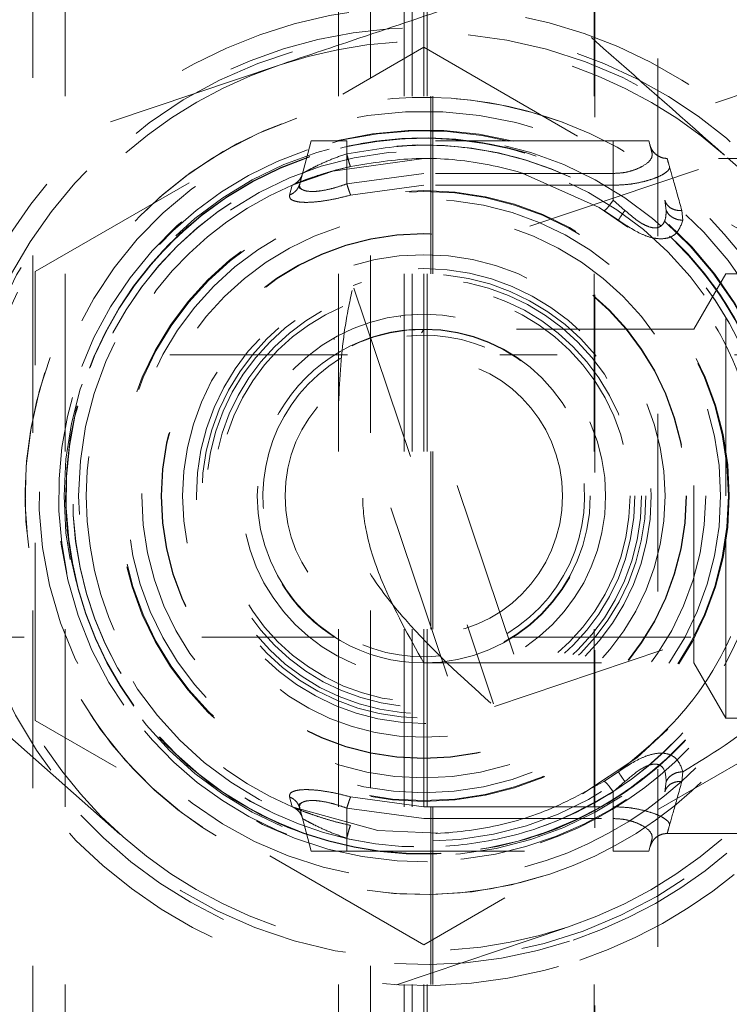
# Model space of a CAD drawing. Header units: inches. Extents: x 1880 to 2363, y -453 to -54.
# Tile 819 of 1056: x 2039.729 to 2040.129, y -79.455 to -78.901. Entities that reach past the tile are written whole.
import ezdxf

# ---------------------------------------------------------------- set-up
doc = ezdxf.new("R2010")
doc.units = ezdxf.units.IN
doc.header["$LTSCALE"] = 0.5
doc.header["$MEASUREMENT"] = 0
doc.linetypes.add('HIDDEN', pattern=[0.22499999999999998, 0.15, -0.075])
for name, color, linetype in [('DIE-M-S', 8, 'Continuous'), ('DIE-M-S2', 1, 'Continuous'), ('DIE-M-S3', 8, 'Continuous'), ('SVD-M-S', 8, 'Continuous')]:
    doc.layers.add(name, color=color, linetype=linetype)

msp = doc.modelspace()

# ---------------------------------------------------------------- linework, layer by layer
at = {"layer": 'DIE-M-S', "linetype": 'HIDDEN', "lineweight": 18}
for p, q in [((2039.754819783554, -78.64381804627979), (2039.754819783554, -79.64381804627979)), ((2039.9087642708, -78.64381804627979), (2039.9087642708, -79.64381804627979)), ((2039.945836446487, -78.64381804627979), (2039.945836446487, -79.64381804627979)), ((2039.95025357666, -78.64381804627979), (2039.95025357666, -79.64381804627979)), ((2039.958731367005, -78.64381804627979), (2039.958731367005, -79.64381804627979)), ((2039.960670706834, -79.64381804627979), (2039.960670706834, -78.64381804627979)), ((2039.961792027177, -79.64381804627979), (2039.961792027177, -78.64381804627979)), ((2040.052792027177, -78.64381804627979), (2040.052792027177, -79.64381804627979))]:
    msp.add_line(p, q, dxfattribs=at)
at = {"layer": 'DIE-M-S2', "linetype": 'HIDDEN', "lineweight": 18}
for p, q in [((2039.736792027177, -78.63334761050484), (2039.736792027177, -79.64381804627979)), ((2039.926792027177, -78.63334761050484), (2039.926792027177, -79.64381804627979)), ((2039.956792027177, -78.64381804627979), (2039.956792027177, -79.64381804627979))]:
    msp.add_line(p, q, dxfattribs=at)
at = {"layer": 'DIE-M-S3', "linetype": 'HIDDEN', "lineweight": 18}
for p, q in [((2040.053051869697, -78.65562906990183), (2040.053051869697, -79.68318812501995)), ((2040.088484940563, -78.72255820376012), (2040.088484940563, -79.84066843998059))]:
    msp.add_line(p, q, dxfattribs=at)
at = {"layer": 'SVD-M-S', "linetype": 'HIDDEN', "lineweight": 18}
for p, q in [((2040.680109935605, -78.79390967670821), (2039.916978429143, -79.05032805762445)), ((2039.738042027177, -79.04252267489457), (2039.956792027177, -78.91622730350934)), ((2039.956792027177, -78.91622730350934), (2040.175542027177, -79.04252267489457)), ((2039.875283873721, -78.92624011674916), (2039.778324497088, -78.95881925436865)), ((2040.179947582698, -78.92770345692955), (2040.121018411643, -78.94750413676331)), ((2039.886960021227, -78.99307142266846), (2039.89345869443, -78.96881804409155)), ((2039.913458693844, -78.96881804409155), (2039.89345869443, -78.96881804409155)), ((2039.913458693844, -78.96881804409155), (2039.913459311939, -78.99307107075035)), ((2040.063458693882, -78.96881804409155), (2039.913458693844, -78.96881804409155)), ((2039.913458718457, -78.97615710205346), (2039.913458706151, -78.96881804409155)), ((2040.063458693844, -78.96881804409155), (2040.063457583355, -79.00222442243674)), ((2040.063458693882, -78.9872096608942), (2040.063458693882, -78.96881804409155)), ((2040.083458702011, -78.96881804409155), (2040.063458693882, -78.96881804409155)), ((2040.085425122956, -78.97615679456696), (2040.083458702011, -78.96881804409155)), ((2039.956792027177, -78.9788180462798), (2039.905530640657, -78.98586376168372)), ((2039.962747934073, -78.97891141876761), (2039.956792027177, -78.9788180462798)), ((2040.222676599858, -78.9788180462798), (2040.093920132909, -78.9788180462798)), ((2040.202810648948, -79.0446206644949), (2040.12611659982, -78.97694095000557)), ((2039.905530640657, -78.98586376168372), (2039.882758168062, -78.9938352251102)), ((2039.888530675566, -78.9872096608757), (2039.886960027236, -78.99307140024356)), ((2039.956792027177, -78.9872096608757), (2039.913459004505, -78.99307116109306)), ((2040.06345865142, -78.9872096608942), (2039.956792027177, -78.9872096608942)), ((2040.055512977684, -79.00647835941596), (2040.012267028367, -78.98709703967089)), ((2039.881275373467, -78.99939979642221), (2039.882767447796, -78.99383129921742)), ((2039.956792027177, -78.99383129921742), (2039.915625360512, -78.99939980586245)), ((2040.063458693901, -78.99383129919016), (2039.956792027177, -78.99383129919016)), ((2040.07003129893, -79.00800152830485), (2040.063457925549, -79.00222470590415)), ((2040.093241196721, -79.00800135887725), (2040.092410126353, -79.00222518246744)), ((2040.071660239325, -79.01747309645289), (2040.055512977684, -79.00647835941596)), ((2040.058125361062, -79.0080960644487), (2040.06634320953, -79.01358100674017)), ((2040.102673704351, -79.01358364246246), (2040.102069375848, -79.00809607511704)), ((2039.996605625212, -79.28730803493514), (2040.759737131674, -79.0308896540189)), ((2039.738042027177, -79.29511341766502), (2039.738042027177, -79.04252267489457)), ((2040.126789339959, -79.04381804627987), (2040.108891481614, -79.07481804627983)), ((2040.126789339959, -79.1688180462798), (2040.126789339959, -79.0438180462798)), ((2040.800789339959, -79.0438180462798), (2040.126789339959, -79.0438180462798)), ((2039.917465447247, -79.05177748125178), (2039.996118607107, -79.28585861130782)), ((2040.007446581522, -79.25776824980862), (2039.943457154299, -79.06732812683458)), ((2040.108891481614, -79.0748180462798), (2039.956792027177, -79.0748180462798)), ((2040.108891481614, -79.26281804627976), (2040.108891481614, -79.07481804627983)), ((2039.970126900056, -79.270307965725), (2039.906137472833, -79.07986784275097)), ((2039.91391001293, -79.0893180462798), (2039.231792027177, -79.0893180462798)), ((2040.231792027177, -79.0893180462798), (2039.999674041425, -79.0893180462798)), ((2040.126789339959, -79.2938180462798), (2040.126789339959, -79.1688180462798)), ((2039.231792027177, -79.24831804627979), (2039.906544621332, -79.24831804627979)), ((2040.007039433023, -79.24831804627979), (2040.231792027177, -79.24831804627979)), ((2039.956792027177, -79.26281804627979), (2040.108891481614, -79.26281804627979)), ((2040.108891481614, -79.26281804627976), (2040.126789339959, -79.29381804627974)), ((2039.710773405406, -79.29301542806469), (2039.787467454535, -79.36069514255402)), ((2039.956792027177, -79.42140878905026), (2039.738042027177, -79.29511341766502)), ((2040.175542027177, -79.29511341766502), (2039.956792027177, -79.42140878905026)), ((2040.126789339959, -79.2938180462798), (2040.800789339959, -79.2938180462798)), ((2040.076698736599, -79.31620319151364), (2040.094221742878, -79.30001664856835)), ((2040.046049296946, -79.33654741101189), (2040.076698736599, -79.31620319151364)), ((2040.066343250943, -79.32405505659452), (2040.05812536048, -79.32954002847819)), ((2040.102069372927, -79.32954002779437), (2040.102673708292, -79.32405249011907)), ((2040.063458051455, -79.33541130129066), (2040.070031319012, -79.32963454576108)), ((2040.092410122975, -79.33541092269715), (2040.093241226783, -79.32963468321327)), ((2040.063457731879, -79.33541156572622), (2040.063458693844, -79.36881804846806)), ((2039.882767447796, -79.34380479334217), (2039.881275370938, -79.33823628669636)), ((2039.91562540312, -79.33823629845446), (2039.956792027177, -79.34380479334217)), ((2039.882767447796, -79.34380479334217), (2039.930920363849, -79.3570483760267)), ((2039.88696000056, -79.34456465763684), (2039.893458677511, -79.3688180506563)), ((2039.886960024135, -79.34456468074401), (2039.888530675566, -79.35042643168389)), ((2039.913459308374, -79.344565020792), (2039.913458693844, -79.36881804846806)), ((2039.956792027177, -79.35042643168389), (2039.913459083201, -79.34456495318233)), ((2039.956792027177, -79.34380479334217), (2040.063458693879, -79.34380479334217)), ((2039.956792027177, -79.35042643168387), (2040.063458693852, -79.35042643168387)), ((2040.063458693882, -79.35042645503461), (2040.063458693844, -79.36881804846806)), ((2039.930920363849, -79.3570483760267), (2039.964619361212, -79.35865674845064)), ((2039.913458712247, -79.36147901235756), (2039.913458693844, -79.3688180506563)), ((2040.085425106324, -79.36147929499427), (2040.083458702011, -79.36881804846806)), ((2040.085277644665, -79.36360508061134), (2040.084054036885, -79.36662879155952)), ((2040.09391957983, -79.3588180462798), (2040.222676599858, -79.3588180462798)), ((2039.913458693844, -79.36881804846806), (2039.893458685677, -79.3688180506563)), ((2039.913458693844, -79.36881804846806), (2040.063458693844, -79.36881804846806)), ((2040.063458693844, -79.36881804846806), (2040.083458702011, -79.36881804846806)), ((2039.941340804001, -79.44397511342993), (2040.038300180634, -79.41139597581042))]:
    msp.add_line(p, q, dxfattribs=at)
for radius in [0.2025000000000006, 0.1943379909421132, 0.1719881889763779, 0.1715, 0.1671038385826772, 0.1587499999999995, 0.1478524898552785, 0.1476377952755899, 0.1358430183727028, 0.1280397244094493, 0.1249999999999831, 0.1225826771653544, 0.1188744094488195, 0.1160905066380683, 0.1023622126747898, 0.09375, 0.07812499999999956]:
    msp.add_circle((2039.956792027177, -79.1688180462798), radius, dxfattribs=at)
for centre, radius, start, end in [((2039.956792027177, -79.1688180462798), 0.2755905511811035, 15.63680599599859, 288.5727664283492), ((2039.956792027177, -79.1688180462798), 0.2637795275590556, 5.68951347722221, 288.5727664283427), ((2039.956792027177, -79.1688180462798), 0.2608267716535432, 18.57276642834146, 346.1886775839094), ((2039.956792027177, -79.1688180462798), 0.2559055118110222, 48.57276642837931, 108.5727664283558), ((2039.956792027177, -79.1688180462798), 0.2559055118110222, 108.5727664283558, 168.5727664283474), ((2039.956792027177, -79.1688180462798), 0.2244094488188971, 8.731153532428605, 288.572766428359), ((2039.956792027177, -79.1688180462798), 0.2244094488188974, 18.57276642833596, 108.572766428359), ((2039.956792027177, -79.1688180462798), 0.2165354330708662, 20.56006547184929, 288.5727664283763), ((2039.956792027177, -79.1688180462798), 0.2244094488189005, 108.572766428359, 288.572766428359), ((2039.956792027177, -79.1688180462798), 0.2059571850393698, 20.13083613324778, 288.572766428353), ((2039.956792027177, -79.1688180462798), 0.2059571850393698, 20.13083613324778, 288.572766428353), ((2039.956792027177, -79.1688180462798), 0.2055660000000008, 20.82884172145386, 108.5727664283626), ((2039.956792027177, -79.1688180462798), 0.2016080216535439, 16.94353678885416, 288.5727664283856), ((2039.956792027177, -79.1688180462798), 0.2016080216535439, 16.94353678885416, 288.5727664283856), ((2039.956792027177, -79.1688180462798), 0.2013989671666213, 16.64802335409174, 288.5727664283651), ((2039.956792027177, -79.1688180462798), 0.201614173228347, 14.88425864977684, 108.5727664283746), ((2039.956792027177, -79.1688180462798), 0.201614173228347, 14.88425864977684, 108.5727664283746), ((2039.956792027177, -79.1688180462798), 0.2014107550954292, 18.13649090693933, 108.5727664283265), ((2039.956792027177, -79.1688180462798), 0.2055659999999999, 108.5727664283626, 345.0888317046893), ((2039.956792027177, -79.1688180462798), 0.1976556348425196, 7.419548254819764, 288.5727664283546), ((2039.956792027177, -79.1688180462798), 0.1976556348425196, 7.419548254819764, 288.5727664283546), ((2039.956792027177, -79.1688180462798), 0.1976107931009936, 7.308720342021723, 288.5727664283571), ((2039.956792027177, -79.1688180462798), 0.201614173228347, 108.5727664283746, 339.2625875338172), ((2039.956792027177, -79.1688180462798), 0.201614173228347, 108.5727664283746, 339.2625875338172), ((2039.956792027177, -79.1688180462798), 0.2014107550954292, 108.5727664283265, 343.8428963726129), ((2039.956792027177, -79.1688180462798), 0.2559055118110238, 11.04191733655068, 48.57276642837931), ((2039.878871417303, -78.9846214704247), 0.0100000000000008, 292.9298022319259, 345.0000000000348), ((2039.956792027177, -79.1688180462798), 0.1900000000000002, 112.9298022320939, 247.0701977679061), ((2039.956792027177, -79.1688180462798), 0.09400000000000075, 89.9999981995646, 270), ((2039.956792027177, -79.1688180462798), 0.09400000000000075, 270, 89.9999981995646), ((2039.956792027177, -79.1688180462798), 0.09055118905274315, 301.1286231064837, 96.01690975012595), ((2039.956792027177, -79.1688180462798), 0.09055118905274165, 121.1286231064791, 276.0169097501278), ((2039.956792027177, -79.1688180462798), 0.2559055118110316, 168.5727664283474, 228.5727664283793), ((2039.956792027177, -79.1688180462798), 0.255905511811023, 288.5727664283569, 348.5727664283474), ((2039.956792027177, -79.1688180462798), 0.1976107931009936, 288.5727664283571, 344.907193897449), ((2039.956792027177, -79.1688180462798), 0.1976556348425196, 288.5727664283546, 344.8235723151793), ((2039.956792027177, -79.1688180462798), 0.1976556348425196, 288.5727664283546, 344.8235723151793), ((2039.956792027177, -79.1688180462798), 0.201398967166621, 288.5727664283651, 343.8039968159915), ((2039.956792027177, -79.1688180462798), 0.2637795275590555, 288.5727664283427, 346.8594548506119), ((2039.956792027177, -79.1688180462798), 0.2165354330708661, 288.5727664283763, 342.2364343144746), ((2039.956792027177, -79.1688180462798), 0.2244094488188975, 288.572766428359, 342.6952975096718), ((2039.956792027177, -79.1688180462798), 0.2755905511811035, 288.5727664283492, 344.6853891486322), ((2039.956792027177, -79.1688180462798), 0.2016080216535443, 288.5727664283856, 338.4338658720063), ((2039.956792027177, -79.1688180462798), 0.2016080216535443, 288.5727664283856, 338.4338658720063), ((2039.956792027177, -79.1688180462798), 0.2059571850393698, 288.572766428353, 338.074597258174), ((2039.956792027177, -79.1688180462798), 0.2059571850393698, 288.572766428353, 338.074597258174), ((2039.878871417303, -79.3530146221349), 0.01000000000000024, 15.00019236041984, 67.07019776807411), ((2039.956792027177, -79.1688180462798), 0.2559055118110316, 228.5727664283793, 288.5727664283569)]:
    msp.add_arc(centre, radius, start, end, dxfattribs=at)
for points, knots in [([(2039.972243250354, -78.89366097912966), (2039.952691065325, -78.90023067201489), (2039.920611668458, -78.91100960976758), (2039.888013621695, -78.92196281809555), (2039.875283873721, -78.92624011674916)], [0, 0, 0, 0, 0.6094935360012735, 1, 1, 1, 1]), ([(2040.12611659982, -78.97694095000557), (2040.12348841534, -78.97462167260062), (2040.097744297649, -78.9519034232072), (2040.072283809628, -78.92943546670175), (2040.049422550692, -78.90926123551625)], [0, 0, 0, 0, 0.1020887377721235, 1, 1, 1, 1]), ([(2040.084170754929, -78.97147549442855), (2040.08416955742, -78.9714710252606), (2040.083911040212, -78.97050622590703), (2040.084669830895, -78.97333807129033), (2040.085425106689, -78.97615679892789)], [0, 0, 0, 0, 0.004632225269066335, 1, 1, 1, 1]), ([(2039.888530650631, -78.98720968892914), (2039.888632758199, -78.98715015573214), (2039.888842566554, -78.98702782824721), (2039.890449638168, -78.98614603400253), (2039.892920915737, -78.98480873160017), (2039.897210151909, -78.98264463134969), (2039.904131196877, -78.979406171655), (2039.910358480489, -78.97723700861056), (2039.913458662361, -78.97615711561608)], [0, 0, 0, 0, 0.1201399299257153, 0.2468608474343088, 0.3613044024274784, 0.4978622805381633, 0.750016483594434, 1, 1, 1, 1]), ([(2039.913458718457, -78.97615710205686), (2039.926295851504, -78.97405207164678), (2039.951955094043, -78.96984447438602), (2039.991093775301, -78.97324728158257), (2040.029204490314, -78.98322415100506), (2040.051999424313, -78.99586855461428), (2040.063457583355, -79.00222442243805)], [0, 0, 0, 0, 0.2489015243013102, 0.497511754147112, 0.747417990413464, 1, 1, 1, 1]), ([(2039.915625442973, -78.98333152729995), (2039.915544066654, -78.98324884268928), (2039.915376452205, -78.98307853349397), (2039.914854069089, -78.98151547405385), (2039.914191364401, -78.97915784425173), (2039.913698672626, -78.97713982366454), (2039.913458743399, -78.97615709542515)], [0, 0, 0, 0, 0.2420091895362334, 0.4984771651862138, 0.7557702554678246, 1, 1, 1, 1]), ([(2040.085425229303, -78.97615719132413), (2040.085334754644, -78.97723715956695), (2040.085153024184, -78.97940642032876), (2040.08118908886, -78.98264466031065), (2040.076705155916, -78.98480854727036), (2040.072645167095, -78.9861460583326), (2040.06823867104, -78.98702888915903), (2040.065022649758, -78.98715051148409), (2040.063458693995, -78.98720965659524)], [0, 0, 0, 0, 0.2499934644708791, 0.5021453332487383, 0.6386765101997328, 0.7531578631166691, 0.8799603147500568, 1, 1, 1, 1]), ([(2040.084054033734, -78.97100728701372), (2040.084386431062, -78.97206171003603), (2040.085071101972, -78.9742336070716), (2040.086715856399, -78.97581253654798), (2040.087562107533, -78.97662491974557)], [0, 0, 0, 0, 0.4854848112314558, 0.9999999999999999, 0.9999999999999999, 0.9999999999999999, 0.9999999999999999]), ([(2039.915625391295, -78.98333136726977), (2039.927858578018, -78.98132718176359), (2039.952210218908, -78.97733760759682), (2039.989310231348, -78.98056485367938), (2040.025489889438, -78.99000637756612), (2040.04716510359, -79.00202084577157), (2040.058125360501, -79.00809606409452)], [0, 0, 0, 0, 0.2496089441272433, 0.4968768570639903, 0.7455914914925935, 1, 1, 1, 1]), ([(2040.093811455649, -78.97881814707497), (2040.092709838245, -78.97872463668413), (2040.090440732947, -78.97853202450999), (2040.088540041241, -78.9772728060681), (2040.087562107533, -78.97662491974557)], [0, 0, 0, 0, 0.4854853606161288, 1, 1, 1, 1]), ([(2040.093920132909, -78.97919255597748), (2040.093885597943, -78.9790696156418), (2040.093556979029, -78.97789977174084), (2040.094363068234, -78.98076618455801), (2040.095084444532, -78.98333136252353)], [0, 0, 0, 0, 0.1050912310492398, 1, 1, 1, 1]), ([(2040.102069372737, -79.00809606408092), (2040.100370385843, -79.00206448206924), (2040.097022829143, -78.99018030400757), (2040.094276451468, -78.98047379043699), (2040.094034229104, -78.9796028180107), (2040.093920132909, -78.97919255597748)], [0, 0, 0, 0, 0.3528085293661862, 0.6951475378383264, 1, 1, 1, 1]), ([(2039.882767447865, -78.99383129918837), (2039.88288785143, -78.99378011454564), (2039.883128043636, -78.99367800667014), (2039.885025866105, -78.99288664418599), (2039.888004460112, -78.99169329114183), (2039.892164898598, -78.99012449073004), (2039.897237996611, -78.98836089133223), (2039.903037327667, -78.98654713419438), (2039.909247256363, -78.98481406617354), (2039.91350506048, -78.98382427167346), (2039.915625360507, -78.98333137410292)], [0, 0, 0, 0, 0.1203330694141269, 0.2400515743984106, 0.3651555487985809, 0.4919134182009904, 0.620848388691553, 0.7498200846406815, 0.875415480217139, 0.9999999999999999, 0.9999999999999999, 0.9999999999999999, 0.9999999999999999]), ([(2040.095084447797, -78.9833313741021), (2040.095089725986, -78.98382517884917), (2040.095100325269, -78.98481680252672), (2040.093394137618, -78.98655400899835), (2040.090521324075, -78.98836430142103), (2040.086484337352, -78.99014814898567), (2040.083019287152, -78.99115168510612), (2040.081303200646, -78.99164869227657)], [0, 0, 0, 0, 0.1964416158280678, 0.3944801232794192, 0.597430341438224, 0.8006250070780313, 1, 1, 1, 1]), ([(2040.081303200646, -78.99164869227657), (2040.079449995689, -78.99207450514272), (2040.075832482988, -78.99290570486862), (2040.069714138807, -78.99367672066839), (2040.065547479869, -78.99377968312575), (2040.063458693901, -78.99383129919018)], [0, 0, 0, 0, 0.3437535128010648, 0.6710173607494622, 1, 1, 1, 1]), ([(2039.886960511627, -78.9930709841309), (2039.88672768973, -78.99375304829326), (2039.886255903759, -78.99513517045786), (2039.884946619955, -78.99693477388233), (2039.88328772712, -78.9984393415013), (2039.88194022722, -78.99908244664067), (2039.881275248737, -78.9993998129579)], [0, 0, 0, 0, 0.2467452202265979, 0.4999999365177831, 0.753254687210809, 1, 1, 1, 1]), ([(2039.888179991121, -78.9962265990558), (2039.887630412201, -78.99597369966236), (2039.886523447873, -78.99546430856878), (2039.886590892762, -78.9945471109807), (2039.886624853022, -78.99408527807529)], [0, 0, 0, 0, 0.4964739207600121, 1, 1, 1, 1]), ([(2039.89055498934, -78.99710762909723), (2039.889683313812, -78.99685097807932), (2039.88798646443, -78.99635136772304), (2039.88677645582, -78.99494143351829), (2039.886896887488, -78.99371405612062), (2039.886959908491, -78.99307177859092)], [0, 0, 0, 0, 0.3349169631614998, 0.651966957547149, 1, 1, 1, 1]), ([(2039.913459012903, -78.99307117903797), (2039.911637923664, -78.99371630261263), (2039.908160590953, -78.99494815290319), (2039.902888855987, -78.99632915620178), (2039.898056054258, -78.99718967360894), (2039.893710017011, -78.99752614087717), (2039.891606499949, -78.99724711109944), (2039.89055498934, -78.99710762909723)], [0, 0, 0, 0, 0.2113849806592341, 0.4036353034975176, 0.6067975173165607, 0.8034451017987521, 1, 1, 1, 1]), ([(2039.915625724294, -78.99939967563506), (2039.915488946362, -78.99908233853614), (2039.915211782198, -78.99843929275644), (2039.914673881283, -78.9969348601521), (2039.91408043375, -78.99513540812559), (2039.91366413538, -78.99375338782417), (2039.913458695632, -78.99307137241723)], [0, 0, 0, 0, 0.246744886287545, 0.4999990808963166, 0.7532537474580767, 1, 1, 1, 1]), ([(2039.91562536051, -78.99939980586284), (2039.913248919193, -79.00002102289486), (2039.90857907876, -79.00124174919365), (2039.901733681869, -79.00255311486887), (2039.8955055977, -79.00335811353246), (2039.89016837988, -79.00360112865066), (2039.885906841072, -79.00330978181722), (2039.88291640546, -79.00249188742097), (2039.881179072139, -79.0011965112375), (2039.881242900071, -79.00000563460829), (2039.881275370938, -78.99939980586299)], [0, 0, 0, 0, 0.131457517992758, 0.2583213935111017, 0.3826687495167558, 0.5065667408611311, 0.6271707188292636, 0.7483349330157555, 0.8719716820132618, 1, 1, 1, 1]), ([(2040.058125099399, -79.00809648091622), (2040.058311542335, -79.00809071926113), (2040.058695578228, -79.00807885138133), (2040.059980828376, -79.00684108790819), (2040.061630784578, -79.00484784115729), (2040.062861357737, -79.00308238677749), (2040.063458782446, -79.00222528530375)], [0, 0, 0, 0, 0.2427405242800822, 0.4999978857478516, 0.7572565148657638, 1, 1, 1, 1]), ([(2040.102069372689, -79.00809623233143), (2040.10098740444, -79.00809044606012), (2040.098758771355, -79.00807852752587), (2040.095770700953, -79.00684077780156), (2040.093443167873, -79.00484760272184), (2040.092747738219, -79.00308222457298), (2040.092410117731, -79.00222516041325)], [0, 0, 0, 0, 0.2427427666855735, 0.5000004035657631, 0.7572578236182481, 1, 1, 1, 1]), ([(2040.066346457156, -79.01358420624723), (2040.066378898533, -79.01349977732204), (2040.066445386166, -79.01332674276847), (2040.067232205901, -79.01210426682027), (2040.068440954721, -79.01030340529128), (2040.069509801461, -79.00875632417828), (2040.070031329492, -79.00800144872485)], [0, 0, 0, 0, 0.2439631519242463, 0.499995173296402, 0.756030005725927, 1, 1, 1, 1]), ([(2040.093241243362, -79.00800143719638), (2040.093192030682, -79.00961033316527), (2040.093105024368, -79.01245480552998), (2040.09172312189, -79.01567898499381), (2040.089660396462, -79.01747342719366), (2040.086975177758, -79.01807858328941), (2040.0836777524, -79.01745543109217), (2040.079762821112, -79.01565052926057), (2040.075081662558, -79.01242977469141), (2040.071857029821, -79.0096023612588), (2040.07003131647, -79.00800154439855)], [0, 0, 0, 0, 0.1703650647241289, 0.3011995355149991, 0.4056816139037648, 0.500528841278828, 0.5956972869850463, 0.7006313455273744, 0.8305043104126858, 1, 1, 1, 1]), ([(2040.093241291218, -79.0080011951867), (2040.09365638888, -79.00875608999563), (2040.094507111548, -79.01030321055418), (2040.096807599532, -79.01210411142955), (2040.099615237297, -79.01332659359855), (2040.101670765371, -79.01349959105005), (2040.102673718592, -79.01358400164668)], [0, 0, 0, 0, 0.2439707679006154, 0.5000063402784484, 0.75603823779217, 1, 1, 1, 1]), ([(2040.146792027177, -79.1688180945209), (2040.146025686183, -79.15609553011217), (2040.144372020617, -79.12864186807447), (2040.130226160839, -79.08741757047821), (2040.104597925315, -79.04497718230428), (2040.080320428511, -79.02505225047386), (2040.066343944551, -79.01358152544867)], [0, 0, 0, 0, 0.1757493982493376, 0.3792446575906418, 0.6426329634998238, 1, 1, 1, 1]), ([(2040.066344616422, -79.01358202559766), (2040.070741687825, -79.01647997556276), (2040.07708504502, -79.02066065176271), (2040.085248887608, -79.02364055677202), (2040.088650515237, -79.02392379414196), (2040.090316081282, -79.02406247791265)], [0, 0, 0, 0, 0.5355352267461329, 0.7725804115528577, 1, 1, 1, 1]), ([(2040.090316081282, -79.02406247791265), (2040.091825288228, -79.0239283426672), (2040.094923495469, -79.02365298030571), (2040.100049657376, -79.02068513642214), (2040.101598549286, -79.01649327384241), (2040.102673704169, -79.01358351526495)], [0, 0, 0, 0, 0.2251044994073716, 0.4621105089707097, 1, 1, 1, 1]), ([(2040.209792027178, -79.1688180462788), (2040.208666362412, -79.15551525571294), (2040.206318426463, -79.12776800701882), (2040.187021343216, -79.08629467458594), (2040.153002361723, -79.04452505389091), (2040.12088710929, -79.02478101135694), (2040.102673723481, -79.01358365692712)], [0, 0, 0, 0, 0.1837430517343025, 0.3832552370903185, 0.6502281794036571, 0.9999999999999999, 0.9999999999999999, 0.9999999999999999, 0.9999999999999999]), ([(2039.9087642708, -79.11666039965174), (2039.909548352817, -79.10225884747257), (2039.910741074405, -79.08035164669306), (2039.914973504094, -79.06003408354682), (2039.916423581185, -79.05307306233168)], [0, 0, 0, 0, 0.6573889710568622, 1, 1, 1, 1]), ([(2039.956792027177, -79.26281804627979), (2039.948482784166, -79.24799597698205), (2039.935663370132, -79.22512864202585), (2039.923945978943, -79.19154482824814), (2039.921371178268, -79.16511668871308), (2039.927677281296, -79.12948536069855), (2039.942175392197, -79.10067606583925), (2039.953946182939, -79.0798525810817), (2039.956792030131, -79.0748180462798)], [0, 0, 0, 0, 0.2633512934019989, 0.4062956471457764, 0.5168653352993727, 0.6274729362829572, 0.909933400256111, 1, 1, 1, 1]), ([(2039.994505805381, -79.28545502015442), (2039.978031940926, -79.27059233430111), (2039.952554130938, -79.24760630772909), (2039.92417010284, -79.21094497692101), (2039.911044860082, -79.18494868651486), (2039.909287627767, -79.17040663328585), (2039.9087642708, -79.16607556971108)], [0, 0, 0, 0, 0.4655704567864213, 0.7200323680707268, 0.9166171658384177, 1, 1, 1, 1]), ([(2040.066343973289, -79.32405454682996), (2040.080320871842, -79.31258497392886), (2040.104599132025, -79.29266200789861), (2040.130029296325, -79.2505316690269), (2040.144263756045, -79.20944591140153), (2040.145972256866, -79.18199120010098), (2040.146792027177, -79.16881792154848)], [0, 0, 0, 0, 0.3573755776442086, 0.6207712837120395, 0.8180390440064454, 0.9999999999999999, 0.9999999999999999, 0.9999999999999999, 0.9999999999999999]), ([(2040.102673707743, -79.32405247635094), (2040.120884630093, -79.31285682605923), (2040.152998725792, -79.29311382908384), (2040.187018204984, -79.25134652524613), (2040.206318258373, -79.2098709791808), (2040.208666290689, -79.18212197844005), (2040.209792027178, -79.16881804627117)], [0, 0, 0, 0, 0.3497239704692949, 0.6167215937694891, 0.8162416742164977, 1, 1, 1, 1]), ([(2040.102673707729, -79.32405260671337), (2040.101607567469, -79.3211258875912), (2040.100071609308, -79.31690944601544), (2040.094890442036, -79.31404733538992), (2040.090422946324, -79.31333923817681), (2040.085215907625, -79.31405977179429), (2040.077107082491, -79.3169334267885), (2040.070750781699, -79.32113886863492), (2040.066344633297, -79.32405405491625)], [0, 0, 0, 0, 0.2690382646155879, 0.387595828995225, 0.5002100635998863, 0.6138634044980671, 0.7323324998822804, 0.9999999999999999, 0.9999999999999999, 0.9999999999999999, 0.9999999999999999]), ([(2040.093241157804, -79.32963487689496), (2040.093113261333, -79.32717346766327), (2040.092921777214, -79.32348829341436), (2040.090167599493, -79.32036337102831), (2040.087035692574, -79.31947154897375), (2040.083017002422, -79.32036545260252), (2040.077055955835, -79.32348927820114), (2040.072845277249, -79.3271728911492), (2040.070031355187, -79.32963458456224)], [0, 0, 0, 0, 0.2587785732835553, 0.3874382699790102, 0.5000123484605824, 0.6127889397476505, 0.7412336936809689, 1, 1, 1, 1]), ([(2040.070031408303, -79.32963465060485), (2040.06950983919, -79.3288797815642), (2040.068440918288, -79.32733272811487), (2040.067232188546, -79.32553183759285), (2040.066445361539, -79.32430936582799), (2040.066378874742, -79.32413632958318), (2040.06634643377, -79.32405189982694)], [0, 0, 0, 0, 0.2439733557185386, 0.5000070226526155, 0.7560379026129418, 1, 1, 1, 1]), ([(2040.093241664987, -79.32963480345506), (2040.093649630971, -79.32889048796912), (2040.094489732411, -79.32735776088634), (2040.096767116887, -79.32555624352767), (2040.099580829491, -79.3243155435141), (2040.101656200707, -79.32413870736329), (2040.102673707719, -79.32405200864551)], [0, 0, 0, 0, 0.2404859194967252, 0.4952191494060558, 0.7525175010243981, 1, 1, 1, 1]), ([(2040.058125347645, -79.32954003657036), (2040.047165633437, -79.33561528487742), (2040.025571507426, -79.34758545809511), (2039.989406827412, -79.35705444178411), (2039.952303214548, -79.36031278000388), (2039.927859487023, -79.35630874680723), (2039.915625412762, -79.35430473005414)], [0, 0, 0, 0, 0.254396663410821, 0.5012424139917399, 0.7503720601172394, 0.9999999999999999, 0.9999999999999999, 0.9999999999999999, 0.9999999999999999]), ([(2040.058125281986, -79.32953993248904), (2040.058311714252, -79.32954571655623), (2040.05869572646, -79.32955763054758), (2040.059980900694, -79.33079536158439), (2040.061630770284, -79.33278851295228), (2040.062861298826, -79.33455387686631), (2040.063458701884, -79.33541093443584)], [0, 0, 0, 0, 0.2427427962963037, 0.5000003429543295, 0.757257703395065, 1, 1, 1, 1]), ([(2040.102069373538, -79.32953953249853), (2040.100987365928, -79.32954527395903), (2040.098758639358, -79.32955710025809), (2040.095770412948, -79.33079484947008), (2040.093442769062, -79.33278811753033), (2040.092747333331, -79.33455360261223), (2040.092409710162, -79.3354107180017)], [0, 0, 0, 0, 0.2427401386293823, 0.4999977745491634, 0.757256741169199, 0.9999999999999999, 0.9999999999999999, 0.9999999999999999, 0.9999999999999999]), ([(2040.09391957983, -79.35844647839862), (2040.094032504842, -79.35804385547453), (2040.094274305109, -79.35718174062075), (2040.097009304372, -79.34749990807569), (2040.100370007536, -79.33557164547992), (2040.102069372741, -79.32954002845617)], [0, 0, 0, 0, 0.302241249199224, 0.6471729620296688, 1, 1, 1, 1]), ([(2039.881275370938, -79.3382362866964), (2039.881242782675, -79.33763127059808), (2039.881178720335, -79.33644192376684), (2039.88291099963, -79.3351474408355), (2039.885893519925, -79.33432895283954), (2039.890147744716, -79.33403506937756), (2039.895482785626, -79.33427548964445), (2039.901716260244, -79.33507979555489), (2039.908569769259, -79.33639200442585), (2039.913245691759, -79.33761425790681), (2039.91562536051, -79.33823628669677)], [0, 0, 0, 0, 0.1278515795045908, 0.2513319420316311, 0.3723530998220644, 0.4928194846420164, 0.6168556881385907, 0.7413459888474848, 0.8683658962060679, 1, 1, 1, 1]), ([(2040.063457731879, -79.33541156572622), (2040.051999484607, -79.34176749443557), (2040.029204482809, -79.35441195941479), (2039.991093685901, -79.3643888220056), (2039.951955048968, -79.36779161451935), (2039.926295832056, -79.3635840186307), (2039.913458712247, -79.36147898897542)], [0, 0, 0, 0, 0.2525837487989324, 0.5024893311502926, 0.7510990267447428, 1, 1, 1, 1]), ([(2039.881275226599, -79.33823624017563), (2039.881940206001, -79.33855360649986), (2039.883287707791, -79.33919671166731), (2039.884946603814, -79.3407012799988), (2039.886255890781, -79.34250088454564), (2039.886727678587, -79.34388300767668), (2039.886960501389, -79.34456507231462)], [0, 0, 0, 0, 0.2467453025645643, 0.5000000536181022, 0.7532547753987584, 0.9999999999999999, 0.9999999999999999, 0.9999999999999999, 0.9999999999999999]), ([(2039.886624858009, -79.34355081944), (2039.886590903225, -79.34308898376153), (2039.886523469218, -79.34217178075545), (2039.887630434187, -79.34166238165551), (2039.888180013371, -79.3414094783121)], [0, 0, 0, 0, 0.5035261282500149, 1, 1, 1, 1]), ([(2039.886959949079, -79.34456446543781), (2039.886896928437, -79.34392202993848), (2039.886776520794, -79.34269458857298), (2039.887986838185, -79.34128469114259), (2039.889683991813, -79.34078511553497), (2039.890556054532, -79.34052841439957)], [0, 0, 0, 0, 0.3480618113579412, 0.6650091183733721, 1, 1, 1, 1]), ([(2039.890556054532, -79.34052841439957), (2039.891607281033, -79.34038903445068), (2039.893710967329, -79.34011011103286), (2039.898056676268, -79.34044667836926), (2039.902889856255, -79.34130729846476), (2039.908160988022, -79.34268835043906), (2039.911638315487, -79.34392013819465), (2039.913459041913, -79.3445651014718)], [0, 0, 0, 0, 0.1964997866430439, 0.393230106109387, 0.5963372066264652, 0.7886424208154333, 1, 1, 1, 1]), ([(2039.915625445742, -79.33823631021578), (2039.915500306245, -79.33852544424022), (2039.915239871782, -79.33912717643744), (2039.914724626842, -79.34055370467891), (2039.91412044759, -79.34237145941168), (2039.913681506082, -79.34382671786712), (2039.913458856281, -79.34456488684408)], [0, 0, 0, 0, 0.2272404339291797, 0.4729221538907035, 0.7326437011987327, 1, 1, 1, 1]), ([(2039.915625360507, -79.3543047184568), (2039.913505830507, -79.35381200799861), (2039.909248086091, -79.35282224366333), (2039.903039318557, -79.35108953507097), (2039.897239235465, -79.34927561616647), (2039.892166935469, -79.3475123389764), (2039.888005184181, -79.34594308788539), (2039.885026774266, -79.34474982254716), (2039.88312752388, -79.3439578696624), (2039.882887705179, -79.34385591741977), (2039.882767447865, -79.34380479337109)], [0, 0, 0, 0, 0.1245407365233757, 0.2501793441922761, 0.3790626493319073, 0.5080870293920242, 0.6347584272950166, 0.7599493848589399, 0.8796263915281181, 1, 1, 1, 1]), ([(2040.063458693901, -79.3438047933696), (2040.065546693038, -79.34385646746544), (2040.069713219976, -79.34395958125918), (2040.075830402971, -79.34472998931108), (2040.079447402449, -79.34556094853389), (2040.081299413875, -79.34598642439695)], [0, 0, 0, 0, 0.3289463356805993, 0.6564005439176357, 1, 1, 1, 1]), ([(2040.081299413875, -79.34598642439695), (2040.083016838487, -79.34648372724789), (2040.086482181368, -79.34748716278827), (2040.090520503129, -79.34927133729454), (2040.093393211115, -79.35108147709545), (2040.09510094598, -79.35281905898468), (2040.095089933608, -79.35381072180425), (2040.095084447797, -79.35430471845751)], [0, 0, 0, 0, 0.199483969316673, 0.4025098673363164, 0.6055717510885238, 0.803515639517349, 0.9999999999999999, 0.9999999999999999, 0.9999999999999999, 0.9999999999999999]), ([(2039.913458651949, -79.3614789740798), (2039.910358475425, -79.36039908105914), (2039.904131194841, -79.35822991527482), (2039.897209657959, -79.35499125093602), (2039.892920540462, -79.35282713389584), (2039.89044920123, -79.35148981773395), (2039.888842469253, -79.35060826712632), (2039.888632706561, -79.35048592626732), (2039.888530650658, -79.35042640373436)], [0, 0, 0, 0, 0.2499831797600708, 0.5021376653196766, 0.63874180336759, 0.7531398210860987, 0.8798950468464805, 1, 1, 1, 1]), ([(2040.063458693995, -79.35042643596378), (2040.065022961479, -79.35048555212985), (2040.068239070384, -79.35060709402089), (2040.072646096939, -79.3514902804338), (2040.076705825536, -79.3528278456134), (2040.081189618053, -79.35499179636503), (2040.085153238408, -79.3582299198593), (2040.085334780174, -79.36039918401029), (2040.085425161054, -79.36147915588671)], [0, 0, 0, 0, 0.1200603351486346, 0.2468421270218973, 0.3613678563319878, 0.4978544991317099, 0.7500060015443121, 1, 1, 1, 1]), ([(2039.915625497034, -79.35430496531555), (2039.915543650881, -79.35438835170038), (2039.915375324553, -79.35455984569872), (2039.914851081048, -79.3561304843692), (2039.914188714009, -79.35848850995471), (2039.913697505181, -79.36050062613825), (2039.91345866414, -79.36147897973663)], [0, 0, 0, 0, 0.2431195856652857, 0.5000042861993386, 0.7568865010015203, 1, 1, 1, 1]), ([(2040.095084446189, -79.35430472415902), (2040.094363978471, -79.35686563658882), (2040.09355883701, -79.3597275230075), (2040.093885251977, -79.35856838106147), (2040.09391957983, -79.35844647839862)], [0, 0, 0, 0, 0.8948337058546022, 1, 1, 1, 1]), ([(2040.085425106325, -79.36147929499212), (2040.084706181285, -79.36416235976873), (2040.083896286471, -79.36718492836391), (2040.084227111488, -79.36595027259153), (2040.084264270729, -79.365811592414)], [0, 0, 0, 0, 0.8876770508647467, 1, 1, 1, 1]), ([(2040.085277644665, -79.36360508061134), (2040.085784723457, -79.36289962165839), (2040.086804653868, -79.36148067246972), (2040.088953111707, -79.3599640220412), (2040.091333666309, -79.35899216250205), (2040.093001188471, -79.35887495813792), (2040.093812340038, -79.35881794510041)], [0, 0, 0, 0, 0.2540100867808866, 0.5109119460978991, 0.7620873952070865, 1, 1, 1, 1])]:
    msp.add_open_spline(points, degree=3, knots=knots, dxfattribs=at)
for points in [[(2040.06345865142, -78.99383129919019), (2040.06345865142, -78.99349043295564), (2040.06345865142, -78.99280870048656), (2040.06345865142, -78.99123612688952), (2040.06345865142, -78.98936688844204), (2040.06345865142, -78.98792873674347), (2040.06345865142, -78.9872096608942)], [(2040.063458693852, -79.34380479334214), (2040.063458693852, -79.34414565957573), (2040.063458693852, -79.34482739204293), (2040.063458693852, -79.34639996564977), (2040.063458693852, -79.34826920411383), (2040.063458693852, -79.34970735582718), (2040.063458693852, -79.35042643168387)]]:
    msp.add_open_spline(points, degree=3, dxfattribs=at)

doc.saveas('drawing.dxf')
